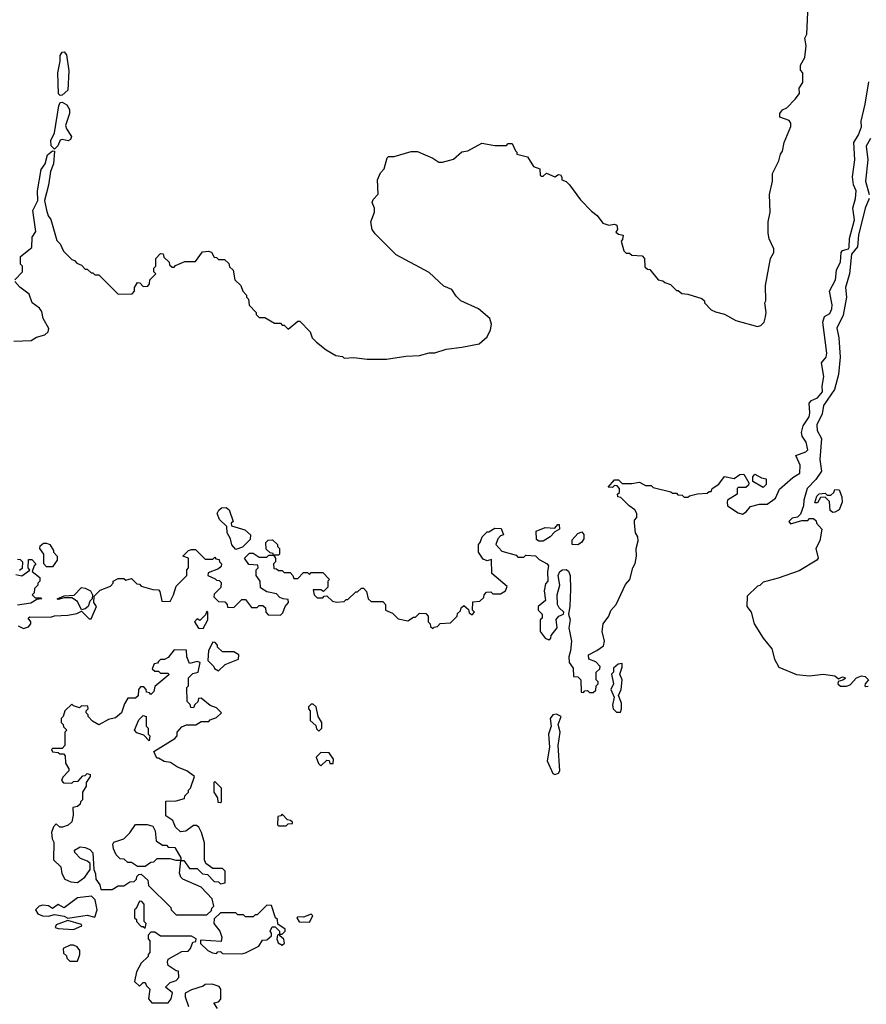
# Model space of a CAD drawing. Extents: x 2386423 to 2568864, y 578392 to 761999.
# Tile 414 of 454: x 2492456 to 2496838, y 718567 to 723660. Entities that reach past the tile are written whole.
import ezdxf

# ---------------------------------------------------------------- set-up
doc = ezdxf.new("R2010")
doc.units = 0

msp = doc.modelspace()

# ---------------------------------------------------------------- linework, layer by layer
at = {"layer": '0CON05XD'}
for points in [[(2492430, 722315), (2492470, 722355), (2492470, 722385), (2492460, 722395), (2492460, 722435), (2492518.3, 722481.7), (2492520, 722535), (2492540, 722565), (2492523, 722673), (2492550, 722725), (2492547.5, 722775), (2492567.1, 722885), (2492586.9, 722915), (2492599.4, 722960.6), (2492625, 722982.5), (2492635, 722980), (2492630.6, 722915), (2492614.4, 722875), (2492603.9, 722803.9), (2492583.3, 722725), (2492593.9, 722673.9), (2492602.5, 722645), (2492617, 722627), (2492648.3, 722518.3), (2492665, 722500), (2492683, 722463), (2492725, 722420), (2492740, 722415), (2492750.7, 722400.7), (2492775, 722390), (2492795, 722370), (2492805, 722370), (2492825, 722350), (2492835, 722350), (2492845, 722340), (2492865, 722340), (2492965, 722240), (2493038.3, 722241.7), (2493050, 722255), (2493050, 722275), (2493065, 722300), (2493078.3, 722298.3), (2493095, 722280), (2493118.3, 722281.7), (2493127, 722293), (2493130, 722315), (2493160, 722345), (2493150, 722355), (2493150, 722375), (2493160, 722385), (2493160, 722425), (2493185, 722450), (2493198.3, 722448.3), (2493201.7, 722431.7), (2493230, 722405), (2493231.7, 722391.7), (2493245, 722380), (2493255, 722380), (2493261.7, 722388.3), (2493310.7, 722409.3), (2493365, 722410), (2493401.2, 722458.8), (2493433, 722463), (2493448.3, 722458.3), (2493461.7, 722431.7), (2493475, 722430), (2493485, 722420), (2493515, 722420), (2493538.3, 722398.3), (2493541.7, 722381.7), (2493560, 722365), (2493570, 722315), (2493600, 722285), (2493610, 722255), (2493630, 722235), (2493630, 722225), (2493640, 722215), (2493643, 722183), (2493680, 722145), (2493680, 722135), (2493695, 722120), (2493725, 722120), (2493775, 722090), (2493805, 722090), (2493815, 722080), (2493825, 722080), (2493845, 722060), (2493895, 722100), (2493905, 722100), (2493960, 722045), (2493970, 722015), (2493991.7, 721991.7), (2494041.7, 721951.7), (2494093, 721923), (2494127, 721917), (2494135, 721910), (2494185, 721912.5), (2494255, 721903.3), (2494355, 721903.3), (2494455, 721920), (2494525, 721922.5), (2494575, 721937.5), (2494605, 721937.5), (2494663.6, 721956.4), (2494745, 721966.7), (2494835, 721982.5), (2494875, 722020), (2494892.5, 722055), (2494897.5, 722085), (2494890, 722115), (2494830, 722165), (2494740, 722205), (2494715, 722230), (2494692.5, 722265), (2494651.7, 722281.7), (2494575, 722352.5), (2494403.9, 722443.9), (2494295, 722552.5), (2494280, 722575), (2494272.5, 722615), (2494292.5, 722665), (2494292.5, 722685), (2494280, 722715), (2494285, 722730), (2494311.7, 722758.3), (2494308.3, 722831.7), (2494323, 722867), (2494341.7, 722888.3), (2494357.5, 722945), (2494365, 722952.5), (2494395, 722952.5), (2494481.7, 722978.3), (2494515, 722978.8), (2494593.6, 722943.6), (2494625, 722922.5), (2494645, 722922.5), (2494701.7, 722938.3), (2494743.9, 722976.1), (2494775, 722982.5), (2494848.3, 723021.7), (2494915, 723010), (2494975, 723010), (2494985, 723020), (2495005, 723020), (2495021.7, 722981.7), (2495030, 722975), (2495030, 722965), (2495085, 722950), (2495115, 722900), (2495148.3, 722888.3), (2495150, 722855), (2495155, 722850), (2495165, 722850), (2495183.3, 722866.7), (2495225, 722847.5), (2495245, 722860), (2495255, 722857.5), (2495262.5, 722845), (2495261.7, 722831.7), (2495285, 722823.3), (2495301.2, 722805), (2495358.3, 722728.3), (2495415, 722670), (2495445, 722647.5), (2495475, 722607.5), (2495505, 722597.5), (2495535, 722602.5), (2495546.4, 722596.4), (2495550, 722575), (2495541.7, 722561.7), (2495555, 722550), (2495580, 722545), (2495577, 722523), (2495570, 722515), (2495582.5, 722465), (2495595, 722452.5), (2495611.7, 722451.7), (2495625, 722442.5), (2495678.3, 722438.3), (2495690, 722425), (2495691.7, 722381.7), (2495705, 722370), (2495718.3, 722368.3), (2495760, 722315), (2495785, 722310), (2495795, 722300), (2495825, 722290), (2495855, 722260), (2495865, 722260), (2495883, 722243), (2495915, 722240), (2495987, 722217), (2496000, 722205), (2496000, 722195), (2496035, 722160), (2496058.3, 722148.3), (2496105, 722137.5), (2496163.6, 722103.6), (2496275, 722072.5), (2496291.7, 722078.3), (2496310, 722095), (2496316.4, 722123.6), (2496320, 722145), (2496312.5, 722195), (2496317.5, 722205), (2496316.7, 722285), (2496342.5, 722425), (2496360, 722455), (2496360, 722475), (2496336.1, 722526.1), (2496330, 722555), (2496330, 722615), (2496340, 722665), (2496336.7, 722755), (2496352.5, 722825), (2496352.5, 722865), (2496385, 722930), (2496393.3, 722965), (2496405, 722980), (2496413.3, 723025), (2496447, 723107), (2496447.5, 723125), (2496439.3, 723139.3), (2496390, 723155), (2496391.2, 723175), (2496405, 723193.3), (2496426.2, 723203.8), (2496470.7, 723249.3), (2496491.7, 723278.3), (2496490, 723305), (2496510, 723335), (2496510, 723385), (2496498.3, 723398.3), (2496497.5, 723425), (2496520, 723465), (2496527.5, 723525), (2496520, 723565), (2496530, 723585), (2496537.5, 723735)], [(2492665, 723268), (2492657, 723277), (2492653.5, 723385), (2492665.8, 723445), (2492665.8, 723475), (2492675, 723491.2), (2492685, 723493.8), (2492698.3, 723478.3), (2492710, 723395), (2492704.3, 723295), (2492675, 723270), (2492665, 723268)], [(2493820, 720665), (2493801.7, 720671.7), (2493785, 720690), (2493735, 720700), (2493701.7, 720721.7), (2493700, 720755), (2493680, 720785), (2493680, 720815), (2493690, 720825), (2493688.3, 720838.3), (2493641.7, 720841.7), (2493620, 720875), (2493645, 720900), (2493665, 720900), (2493695, 720880), (2493735, 720880), (2493745, 720890), (2493770, 720890), (2493780, 720875), (2493780, 720855), (2493770, 720845), (2493771.7, 720821.7), (2493785, 720820), (2493795, 720810), (2493815, 720810), (2493825, 720800), (2493855, 720800), (2493870, 720785), (2493875, 720770), (2493895, 720770), (2493925, 720800), (2493945, 720800), (2493955, 720790), (2493965, 720800), (2494025, 720800), (2494060, 720765), (2494050, 720755), (2494050, 720725), (2494028.3, 720701.7), (2494015, 720710), (2493975, 720710), (2493980, 720685), (2493995, 720670), (2494025, 720670), (2494031.7, 720678.3), (2494045, 720680), (2494075, 720652.5), (2494095, 720647.5), (2494135, 720650), (2494145, 720660), (2494155, 720660), (2494195, 720700), (2494205, 720700), (2494225, 720720), (2494235, 720720), (2494251.7, 720701.7), (2494260, 720665), (2494275, 720650), (2494335, 720650), (2494350, 720635), (2494350, 720605), (2494385, 720590), (2494415, 720560), (2494465, 720550), (2494495, 720570), (2494505, 720570), (2494525, 720590), (2494558.3, 720588.3), (2494570, 720575), (2494570, 720545), (2494580, 720535), (2494581.7, 720521.7), (2494595, 720510), (2494601.7, 720518.3), (2494618.3, 720521.7), (2494633, 720537), (2494685, 720540), (2494720, 720575), (2494721.7, 720588.3), (2494738.3, 720601.7), (2494741.7, 720618.3), (2494755, 720630), (2494778.3, 720608.3), (2494781.7, 720591.7), (2494798.3, 720581.7), (2494810, 720595), (2494800, 720605), (2494801.7, 720648.3), (2494838.3, 720651.7), (2494858.3, 720671.7), (2494860, 720685), (2494871.7, 720698.3), (2494895, 720700), (2494905, 720690), (2494945, 720690), (2494970, 720705), (2494978.3, 720728.3), (2494900, 720795), (2494898.3, 720868.3), (2494875, 720860), (2494855, 720870), (2494830, 720905), (2494830, 720945), (2494840, 720955), (2494850, 720985), (2494875, 721010), (2494885, 721010), (2494915, 721030), (2494948.3, 721028.3), (2494960, 720995), (2494945, 720990), (2494930, 720975), (2494920, 720945), (2494951.7, 720911.7), (2495025, 720890), (2495035, 720880), (2495065, 720880), (2495075, 720890), (2495125, 720887.5), (2495145, 720867.5), (2495186.7, 720845), (2495192.5, 720835), (2495187.5, 720805), (2495190, 720755), (2495178.3, 720741.7), (2495170, 720705), (2495177.5, 720655), (2495140, 720625), (2495140, 720605), (2495160, 720585), (2495160, 720565), (2495150, 720555), (2495150, 720495), (2495175, 720460), (2495195, 720452.5), (2495205, 720460), (2495207.5, 720475), (2495237.5, 720515), (2495232.3, 720557.7), (2495245.8, 720574.2), (2495270, 720585), (2495272.5, 720595), (2495248.3, 720618.3), (2495240, 720635), (2495238.8, 720685), (2495251.2, 720735), (2495243.8, 720785), (2495251.2, 720805), (2495265, 720814), (2495285, 720816), (2495296.9, 720806.9), (2495304.4, 720785), (2495306.9, 720715), (2495304.2, 720625), (2495296.2, 720585), (2495304.4, 720555), (2495298.8, 720515), (2495312, 720445), (2495307.5, 720395), (2495297.5, 720365), (2495300, 720335), (2495320, 720305), (2495321.7, 720261.7), (2495345, 720260), (2495360, 720245), (2495361.7, 720181.7), (2495375, 720180), (2495381.7, 720188.3), (2495395, 720190), (2495405, 720180), (2495425, 720180), (2495438.3, 720191.7), (2495440, 720215), (2495450, 720225), (2495450, 720235), (2495440, 720245), (2495440, 720285), (2495458.3, 720301.7), (2495460, 720315), (2495438.3, 720338.3), (2495401.7, 720351.7), (2495400, 720375), (2495443.8, 720396.2), (2495478.3, 720421.7), (2495482.5, 720445), (2495471.2, 720495), (2495476.7, 720535), (2495506, 720574), (2495516, 720604), (2495543.3, 720635), (2495591.7, 720738.3), (2495613.3, 720765), (2495630, 720825), (2495642.5, 720847.5), (2495648.8, 720885), (2495646.2, 720925), (2495658, 720965), (2495656, 720985), (2495643.8, 721005), (2495637.5, 721055), (2495638.3, 721071.7), (2495650, 721085), (2495650, 721105), (2495640, 721125), (2495610, 721145), (2495568.3, 721188.3), (2495551.7, 721191.7), (2495550, 721205), (2495560, 721215), (2495560, 721235), (2495548.3, 721248.3), (2495535, 721250), (2495525, 721240), (2495501.7, 721241.7), (2495535, 721280), (2495555, 721280), (2495575, 721260), (2495625, 721260), (2495665, 721267.5), (2495695, 721250), (2495725, 721250), (2495735, 721240), (2495827, 721217), (2495835, 721210), (2495855, 721210), (2495863, 721203), (2495885, 721200), (2495895, 721190), (2495915, 721190), (2495923, 721197), (2495965, 721207.5), (2496015, 721210), (2496025, 721220), (2496035, 721220), (2496040, 721235), (2496075, 721257.5), (2496105, 721296.7), (2496155, 721287.5), (2496183, 721307), (2496205, 721310), (2496230, 721265), (2496228.3, 721251.7), (2496215, 721240), (2496175, 721240), (2496170, 721235), (2496170, 721205), (2496120, 721175), (2496117.5, 721165), (2496120, 721145), (2496175, 721108.8), (2496197.3, 721102.7), (2496215.9, 721114.1), (2496238.3, 721141.7), (2496285, 721153.8), (2496325, 721153.8), (2496355, 721173.8), (2496368.8, 721185), (2496388.3, 721231.7), (2496457.5, 721292.5), (2496493.8, 721315), (2496496.2, 721355), (2496473.9, 721406.1), (2496525.6, 721424.4), (2496535.8, 721434.2), (2496526.9, 721475), (2496506.9, 721505), (2496503.1, 721525), (2496510.6, 721559.4), (2496541.9, 721605), (2496546.2, 721626.2), (2496543.3, 721676.7), (2496555, 721689.5), (2496585.9, 721704.1), (2496611.1, 721735), (2496609.6, 721765), (2496618.8, 721815), (2496605.7, 721884.3), (2496630.5, 721915), (2496633.5, 721935), (2496613.3, 722095), (2496622.5, 722125), (2496649.5, 722140.5), (2496660.4, 722165), (2496661.8, 722185), (2496648.1, 722255), (2496678.1, 722315), (2496683.1, 722365), (2496705, 722407.5), (2496708.1, 722455), (2496715, 722465.8), (2496745.7, 722474.3), (2496748.9, 722481.1), (2496751.7, 722528.3), (2496776.7, 722625), (2496768.2, 722685), (2496783.1, 722735), (2496786.2, 722775), (2496771.4, 722805), (2496766.6, 722846.6), (2496779.1, 722935), (2496773.3, 723025), (2496797.8, 723065), (2496812.9, 723105), (2496811.1, 723135), (2496832.4, 723222.4), (2496851.7, 723338.3)], [(2492635, 722990), (2492618.3, 723008.3), (2492616.9, 723035), (2492635.6, 723074.4), (2492658.1, 723215), (2492665, 723231.2), (2492675, 723234.2), (2492698.9, 723218.9), (2492714.2, 723195), (2492714.2, 723175), (2492693.2, 723113.2), (2492697.5, 723095), (2492724.2, 723055), (2492719.4, 723040.6), (2492707, 723033), (2492675, 723040.8), (2492665, 723036.2), (2492652.2, 723007.8), (2492635, 722990)], [(2496859.1, 723045), (2496837.5, 723005), (2496846.8, 722935), (2496833.9, 722823.9), (2496852.9, 722755)], [(2496852.5, 722735), (2496833.2, 722685), (2496797.9, 722545), (2496792.5, 722485), (2496762.4, 722447.6), (2496750.8, 722345), (2496731.1, 722275), (2496735.7, 722225), (2496717.7, 722132.3), (2496685.5, 722065), (2496695.4, 722015), (2496702.7, 721915), (2496694.6, 721825), (2496673.4, 721746.6), (2496616.5, 721665), (2496609.2, 721620.8), (2496582.3, 721565), (2496583.8, 721535), (2496606.4, 721493.6), (2496597.6, 721385), (2496606.2, 721325), (2496577.6, 721282.4), (2496532.7, 721235), (2496514.3, 721175), (2496513.3, 721145), (2496497, 721103), (2496482.5, 721087.5), (2496455, 721081.2), (2496437.5, 721065), (2496445, 721052.5), (2496505, 721070), (2496535, 721070), (2496545, 721080), (2496565, 721080), (2496578.3, 721068.3), (2496580, 721055), (2496607.5, 721025), (2496597.5, 720965), (2496576.7, 720925), (2496588.8, 720875), (2496582.5, 720865), (2496490.7, 720809.3), (2496381.7, 720771.7), (2496305, 720750), (2496287, 720733), (2496275, 720730), (2496221.7, 720678.3), (2496220, 720625), (2496242.5, 720595), (2496257.5, 720535), (2496305, 720460), (2496350, 720405), (2496363, 720353), (2496385, 720310), (2496477, 720273), (2496545, 720266.7), (2496615, 720274.2), (2496675, 720266.2), (2496695, 720250), (2496715, 720260), (2496727, 720257), (2496728.3, 720251.7), (2496717, 720243), (2496693, 720237), (2496690, 720225), (2496705, 720212.5), (2496735, 720212.5), (2496755, 720220), (2496786.7, 720255), (2496814.2, 720265.8), (2496832, 720262), (2496850, 720245), (2496832.5, 720225), (2496830, 720215), (2496835, 720210), (2496848.3, 720211.7)], [(2492425, 721997.5), (2492515, 722000), (2492543, 722017), (2492585, 722030), (2492602.5, 722045), (2492607, 722063), (2492577.5, 722115), (2492570.7, 722150.7), (2492557.7, 722167.7), (2492520, 722195), (2492505, 722240), (2492457, 722277), (2492430, 722305)], [(2496305, 721240), (2496251.7, 721271.7), (2496250, 721295), (2496261.7, 721308.3), (2496295, 721290), (2496320, 721285), (2496320, 721255), (2496305, 721240)], [(2496665, 721110), (2496651.7, 721121.7), (2496647, 721167), (2496625, 721190), (2496601.7, 721188.3), (2496585, 721160), (2496571.7, 721161.7), (2496582.5, 721195), (2496595, 721207.5), (2496625, 721210), (2496635, 721200), (2496655, 721200), (2496670, 721215), (2496675, 721230), (2496698.3, 721228.3), (2496711.7, 721191.7), (2496712.5, 721165), (2496697.5, 721125), (2496675, 721112.5), (2496665, 721110)], [(2493575, 720920), (2493553, 720943), (2493547.5, 720975), (2493530, 721005), (2493528.3, 721038.3), (2493490, 721075), (2493477.5, 721105), (2493486.4, 721123.6), (2493500, 721135), (2493525, 721137.5), (2493540, 721125), (2493560, 721065), (2493550, 721055), (2493551.7, 721041.7), (2493621.7, 721021.7), (2493650, 720995), (2493648.3, 720971.7), (2493608.3, 720931.7), (2493575, 720920)], [(2495143, 720963), (2495131.7, 720971.7), (2495130, 721015), (2495175, 721033.3), (2495225, 721030), (2495241.7, 721048.3), (2495248.3, 721048.3), (2495250, 721025), (2495225, 721010), (2495202.5, 720985), (2495165, 720963.3), (2495143, 720963)], [(2495345, 720943.1), (2495316.1, 720946.1), (2495315, 720970), (2495345, 721002.5), (2495365, 721010), (2495376.4, 720996.4), (2495376, 720975), (2495364, 720955), (2495345, 720943.1)], [(2492625, 720830), (2492595, 720830), (2492580, 720845), (2492580, 720895), (2492560, 720925), (2492561.7, 720938.3), (2492578.3, 720951.7), (2492595, 720952.5), (2492612.5, 720945), (2492630, 720915), (2492630, 720905), (2492650, 720885), (2492650, 720865), (2492625, 720830)], [(2493795, 720890), (2493770, 720890), (2493768.3, 720898.3), (2493751.7, 720901.7), (2493731.7, 720921.7), (2493730, 720955), (2493741.7, 720968.3), (2493765, 720970), (2493790, 720945), (2493790, 720935), (2493800, 720925), (2493800, 720895), (2493795, 720890)], [(2492447.5, 720525), (2492475, 720510), (2492500.5, 720519.5), (2492513.3, 720535), (2492513.3, 720545), (2492500, 720565), (2492508.3, 720571.7), (2492615, 720570), (2492635, 720576.2), (2492705, 720580), (2492751.2, 720588.8), (2492775, 720600), (2492815, 720560), (2492825, 720560), (2492852.5, 720625), (2492840, 720645), (2492841.7, 720678.3), (2492871.7, 720708.3), (2492925, 720730), (2492940, 720745), (2492940, 720755), (2492965, 720770), (2492995, 720770), (2493005, 720760), (2493035, 720770), (2493061.7, 720741.7), (2493075, 720740), (2493085, 720730), (2493145, 720712.5), (2493175, 720710), (2493181.7, 720701.7), (2493191.7, 720651.7), (2493235, 720650), (2493252.5, 720685), (2493265, 720730), (2493320, 720785), (2493320, 720815), (2493330, 720825), (2493330, 720875), (2493300, 720885), (2493330, 720915), (2493345, 720920), (2493365, 720920), (2493415, 720870), (2493455, 720870), (2493465, 720880), (2493471.7, 720871.7), (2493488.3, 720868.3), (2493490, 720855), (2493500, 720845), (2493498.3, 720831.7), (2493485, 720820), (2493431.7, 720798.3), (2493430, 720785), (2493468.3, 720768.3), (2493475, 720760), (2493488.3, 720758.3), (2493498.3, 720748.3), (2493497, 720723), (2493461.7, 720688.3), (2493460, 720675), (2493485, 720650), (2493518.3, 720648.3), (2493530, 720635), (2493531.7, 720621.7), (2493565, 720620), (2493605, 720660), (2493625, 720660), (2493655, 720620), (2493685, 720620), (2493695, 720630), (2493715, 720630), (2493728.3, 720618.3), (2493730, 720595), (2493741.7, 720581.7), (2493805, 720580), (2493818.3, 720591.7), (2493830, 720625), (2493847.5, 720645), (2493845, 720660), (2493820, 720665)], [(2492435, 720790), (2492466.4, 720783.6), (2492508.3, 720811.7), (2492500, 720825), (2492501.7, 720868.3), (2492518.3, 720868.3), (2492540, 720845), (2492530, 720835), (2492520, 720805), (2492560, 720775), (2492560, 720755), (2492550, 720745), (2492550, 720735), (2492531.7, 720718.3), (2492530, 720695), (2492520, 720685), (2492535, 720670), (2492565, 720670), (2492570, 720665), (2492545, 720660), (2492512.5, 720642.5), (2492445, 720631.2)], [(2492445, 720870), (2492458.3, 720868.3), (2492470, 720855), (2492468.3, 720821.7), (2492455, 720810)], [(2492775, 720607.5), (2492755, 720650), (2492725, 720670), (2492685, 720670), (2492655, 720660), (2492650, 720665), (2492685, 720680), (2492737, 720683), (2492775, 720722.5), (2492795, 720720), (2492822.5, 720705), (2492832.5, 720685), (2492830, 720665), (2492818.3, 720651.7), (2492810, 720625), (2492795, 720613.3), (2492775, 720607.5)], [(2493405, 720510), (2493430, 720555), (2493430, 720595), (2493425, 720600), (2493418.3, 720581.7), (2493388.3, 720551.7), (2493375, 720560), (2493360, 720545), (2493381.7, 720511.7), (2493405, 720510)], [(2493485, 720292.5), (2493520, 720325), (2493588.3, 720351.7), (2493590, 720375), (2493565, 720390), (2493505, 720390), (2493480, 720415), (2493480, 720425), (2493468.3, 720438.3), (2493455, 720440), (2493433, 720397), (2493430, 720345), (2493460, 720315), (2493463.6, 720303.6), (2493485, 720292.5)], [(2493425, 719030), (2493448.3, 719051.7), (2493450, 719065), (2493460, 719075), (2493451.7, 719111.7), (2493395, 719172.5), (2493300, 719215), (2493290, 719225), (2493283.3, 719245), (2493290, 719310), (2493305, 719310), (2493335, 719270), (2493375, 719270), (2493401.7, 719241.7), (2493428.3, 719238.3), (2493461.7, 719201.7), (2493485, 719200), (2493495, 719190), (2493520, 719195), (2493520, 719255), (2493505, 719270), (2493455, 719270), (2493420, 719295), (2493412.5, 719315), (2493411.7, 719401.7), (2493397.5, 719455), (2493383, 719483), (2493371.7, 719491.7), (2493355, 719492.5), (2493315, 719462.5), (2493288.3, 719458.3), (2493263, 719483), (2493248.3, 719518.3), (2493211.7, 719541.7), (2493211.7, 719618.3), (2493265, 719620), (2493308.3, 719631.7), (2493310, 719645), (2493330, 719665), (2493330, 719675), (2493340, 719685), (2493360, 719745), (2493320, 719775), (2493273, 719793), (2493237, 719817), (2493203, 719823), (2493175, 719840), (2493165, 719840), (2493150, 719875), (2493258.3, 719941.7), (2493270, 719955), (2493270, 719975), (2493295, 720002.5), (2493318.3, 720011.7), (2493367, 720013), (2493395, 720030), (2493435, 720030), (2493441.7, 720038.3), (2493475, 720050), (2493500, 720075), (2493475, 720100), (2493441.7, 720111.7), (2493395, 720150), (2493381.7, 720148.3), (2493378.3, 720131.7), (2493361.7, 720118.3), (2493355, 720100), (2493341.7, 720101.7), (2493338.3, 720118.3), (2493323, 720133), (2493320, 720205), (2493330, 720215), (2493330, 720255), (2493351.7, 720278.3), (2493380, 720285), (2493390, 720335), (2493375, 720340), (2493335, 720330), (2493320, 720365), (2493318.3, 720398.3), (2493255, 720400), (2493225, 720360), (2493205, 720350), (2493185, 720350), (2493175, 720340), (2493168.3, 720331.7), (2493151.7, 720328.3), (2493141.7, 720301.7), (2493155, 720290), (2493175, 720290), (2493185, 720280), (2493225, 720280), (2493228.3, 720271.7), (2493155, 720210), (2493150, 720185), (2493135, 720170), (2493128.3, 720178.3), (2493111.7, 720181.7), (2493110, 720195), (2493098.3, 720208.3), (2493081.7, 720208.3), (2493070, 720195), (2493068.3, 720161.7), (2493055, 720150), (2493015, 720150), (2492998.3, 720121.7), (2492982.5, 720075), (2492951.7, 720048.3), (2492915, 720040), (2492865, 720012.5), (2492831.7, 720031.7), (2492810, 720055), (2492810, 720065), (2492800, 720075), (2492800, 720085), (2492810, 720095), (2492808.3, 720108.3), (2492775, 720110), (2492765, 720100), (2492735, 720110), (2492725, 720120), (2492690, 720085), (2492680, 720055), (2492670, 720045), (2492670, 720025), (2492680, 720015), (2492681.7, 720001.7), (2492700, 719985), (2492690, 719975), (2492690, 719905), (2492675, 719890), (2492625, 719890), (2492620, 719885), (2492625, 719872.5), (2492655, 719870), (2492663, 719863), (2492681.7, 719861.7), (2492691.7, 719851.7), (2492692.5, 719815), (2492710, 719785), (2492710, 719775), (2492678.3, 719741.7), (2492672.5, 719725), (2492681.7, 719711.7), (2492725, 719710), (2492735, 719720), (2492758.3, 719721.7), (2492781.7, 719748.3), (2492795, 719750), (2492805, 719760), (2492820, 719755), (2492820, 719745), (2492800, 719715), (2492800, 719695), (2492780, 719665), (2492780, 719625), (2492770, 719615), (2492768.3, 719601.7), (2492755, 719590), (2492730, 719585), (2492732.5, 719545), (2492725, 719510), (2492707, 719493), (2492677, 719483), (2492663, 719483), (2492645, 719500), (2492630, 719485), (2492620, 719455), (2492623, 719423), (2492632.5, 719405), (2492630, 719315), (2492668.3, 719278.3), (2492673, 719243), (2492690, 719215), (2492720.7, 719200.7), (2492755, 719196.7), (2492792.5, 719225), (2492820, 719265), (2492820, 719295), (2492807, 719307), (2492770.7, 719320.7), (2492741.7, 719351.7), (2492740, 719365), (2492768.3, 719381.7), (2492795, 719377.5), (2492818.3, 719368.3), (2492835, 719350), (2492840, 719265), (2492848.3, 719241.7), (2492850, 719215), (2492870, 719185), (2492875, 719160), (2492935, 719160), (2492965, 719180), (2492995, 719180), (2493025, 719200), (2493048.3, 719201.7), (2493060, 719215), (2493061.7, 719228.3), (2493071.7, 719238.3), (2493085, 719240), (2493118.3, 719208.3), (2493121.7, 719181.7), (2493238.3, 719068.3), (2493240, 719055), (2493265, 719030), (2493425, 719030)], [(2495565, 720078.6), (2495571.8, 720095), (2495570.9, 720125), (2495555.6, 720165), (2495568.8, 720195), (2495573.8, 720245), (2495562.5, 720275), (2495575, 720310), (2495575, 720330), (2495553, 720327), (2495530, 720305), (2495530, 720285), (2495520, 720275), (2495530, 720225), (2495516.2, 720195), (2495533.3, 720155), (2495524, 720115), (2495528.6, 720095), (2495545, 720078.6), (2495565, 720078.6)], [(2494005, 719980), (2494020, 719995), (2494020, 720025), (2494000, 720055), (2493990, 720105), (2493975, 720120), (2493965, 720120), (2493950, 720105), (2493950, 720095), (2493960, 720085), (2493960, 720035), (2493988.3, 720008.3), (2493991.7, 719991.7), (2494005, 719980)], [(2495225, 719756), (2495245, 719762.9), (2495252.5, 719775), (2495242.7, 719905), (2495252.9, 719975), (2495242.5, 720015), (2495258.8, 720055), (2495235, 720066.9), (2495215, 720063.8), (2495201.2, 720045), (2495206.2, 720005), (2495193.8, 719965), (2495197.7, 719897.7), (2495185.9, 719825.9), (2495215, 719761.2), (2495225, 719756)], [(2493125, 719930), (2493098.3, 719958.3), (2493061.7, 719971.7), (2493050, 719985), (2493071.7, 720038.3), (2493095, 720060), (2493110, 720055), (2493110, 720005), (2493120, 719995), (2493120, 719965), (2493130, 719955), (2493125, 719930)], [(2494015, 719800), (2494045, 719830), (2494058.3, 719828.3), (2494061.7, 719811.7), (2494078.3, 719811.7), (2494080, 719835), (2494058.3, 719868.3), (2494015, 719870), (2493990, 719845), (2494001.7, 719811.7), (2494015, 719800)], [(2493495, 719610), (2493500, 719615), (2493500, 719685), (2493465, 719720), (2493460, 719715), (2493460, 719665), (2493480, 719635), (2493481.7, 719611.7), (2493495, 719610)], [(2493835, 719490), (2493845, 719500), (2493868.3, 719501.7), (2493868.3, 719508.3), (2493858.3, 719518.3), (2493841.7, 719521.7), (2493815, 719550), (2493808.3, 719541.7), (2493791.7, 719538.3), (2493790, 719495), (2493795, 719490), (2493835, 719490)], [(2493105, 719280), (2493065, 719280), (2493035, 719300), (2493015, 719300), (2492997, 719317), (2492975, 719320), (2492955, 719340), (2492940.7, 719370.7), (2492937.5, 719395), (2492942.5, 719405), (2492995, 719422.5), (2493026.4, 719453.6), (2493055, 719497.5), (2493115, 719496.7), (2493145, 719487.5), (2493157.5, 719465), (2493161.7, 719411.7), (2493195, 719390), (2493215, 719390), (2493225, 719380), (2493258.3, 719378.3), (2493290, 719325), (2493290, 719310), (2493265, 719310), (2493235, 719320), (2493165, 719320), (2493148.3, 719301.7), (2493135, 719300), (2493105, 719280)], [(2492705, 719012.5), (2492805, 719028), (2492845, 719017.5), (2492856, 719055), (2492846.7, 719106.7), (2492827, 719127), (2492755, 719117.5), (2492685, 719066.7), (2492655, 719082.5), (2492625, 719063.3), (2492605, 719076.7), (2492575, 719080), (2492556.2, 719073.8), (2492537.5, 719055), (2492550, 719035), (2492573.8, 719023.8), (2492605, 719023.1), (2492635, 719031.2), (2492685, 719022), (2492705, 719012.5)], [(2493105, 718960), (2493110, 718985), (2493100, 718995), (2493100, 719085), (2493088.3, 719098.3), (2493075, 719100), (2493058.3, 719061.7), (2493050, 719055), (2493050, 719015), (2493060, 719005), (2493060, 718995), (2493085, 718970), (2493095, 718970), (2493105, 718960)], [(2493605, 718827.5), (2493625, 718832.5), (2493693, 718867), (2493711.7, 718898.3), (2493735, 718900), (2493758.3, 718921.7), (2493760, 718935), (2493752.5, 718945), (2493763, 718967), (2493778.3, 718968.3), (2493800, 718945), (2493800, 718930), (2493790, 718925), (2493787.5, 718905), (2493793.8, 718885), (2493815, 718872), (2493826.8, 718883.2), (2493823.6, 718903.6), (2493801.7, 718921.7), (2493800, 718930), (2493815, 718930), (2493830, 718945), (2493830, 718955), (2493791.7, 718981.7), (2493790, 719005), (2493780, 719015), (2493758.3, 719078.3), (2493735, 719080), (2493685, 719030), (2493675, 719030), (2493665, 719020), (2493625, 719020), (2493615, 719030), (2493585, 719030), (2493575, 719040), (2493495, 719040), (2493461.7, 719008.3), (2493460, 718985), (2493492.5, 718945), (2493502.5, 718915), (2493498.3, 718891.7), (2493391.7, 718898.3), (2493391.7, 718881.7), (2493430, 718845), (2493453, 718833), (2493475, 718830), (2493481.7, 718838.3), (2493495, 718840), (2493505, 718830), (2493605, 718827.5)], [(2492735, 718954.2), (2492776.7, 718973.3), (2492775, 718980), (2492705, 719000), (2492645, 718978), (2492638.8, 718965), (2492655, 718958.6), (2492735, 718954.2)], [(2493955, 718991.2), (2493972.5, 719025), (2493965, 719032.5), (2493925, 719017.5), (2493895, 719020), (2493890, 719015), (2493903, 718993), (2493955, 718991.2)], [(2493225, 718573.8), (2493239.2, 718595), (2493246.1, 718626.1), (2493210, 718655), (2493235, 718680), (2493265, 718690), (2493280, 718705), (2493278.3, 718738.3), (2493265, 718740), (2493225, 718767.5), (2493220, 718785), (2493225, 718800), (2493295, 718840), (2493328.3, 718841.7), (2493340, 718855), (2493351.7, 718888.3), (2493368.3, 718891.7), (2493370, 718905), (2493345, 718920), (2493185, 718920), (2493155, 718940), (2493135, 718940), (2493120, 718925), (2493120, 718905), (2493130, 718895), (2493130, 718835), (2493120, 718825), (2493120, 718815), (2493085, 718780), (2493060, 718735), (2493050, 718685), (2493075, 718660), (2493095, 718680), (2493105, 718680), (2493111.7, 718661.7), (2493130, 718645), (2493122.5, 718595), (2493140, 718575), (2493225, 718573.8)], [(2492755, 718790), (2492767.5, 718825), (2492767.5, 718845), (2492752.5, 718865), (2492735, 718873.3), (2492717, 718873), (2492680, 718855), (2492681.7, 718831.7), (2492698.3, 718818.3), (2492700, 718805), (2492715, 718790), (2492755, 718790)], [(2493480, 718545), (2493460, 718575), (2493485, 718580), (2493497, 718593), (2493497.5, 718645), (2493488.3, 718658.3), (2493451.7, 718671.7), (2493415, 718670), (2493405, 718660), (2493345, 718642.5), (2493312.5, 718625), (2493312, 718605), (2493330, 718555)]]:
    msp.add_lwpolyline(points, dxfattribs=at)

doc.saveas('drawing.dxf')
